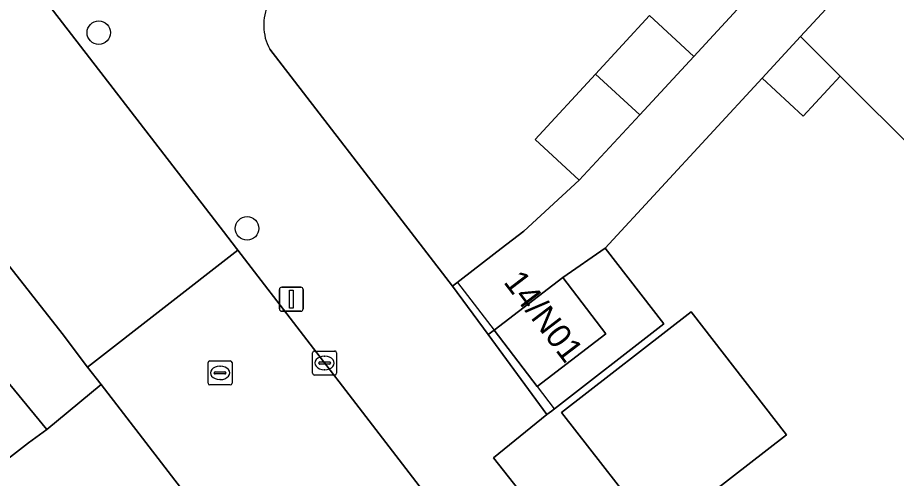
# Model space of a CAD drawing. Extents: x 159217 to 160349, y 381246 to 382172.
# Drawn here: x 159761.51 to 159798.07, y 381490.43 to 381509.61 of the extents above; entities that cross this region are included whole.
import ezdxf

# ---------------------------------------------------------------- set-up
doc = ezdxf.new("R2010")
doc.units = 0
for name, color, linetype in [('IMGEO_Boom', 7, 'Continuous'), ('IMGEO_Erf', 7, 'Continuous'), ('IMGEO_Hek', 7, 'Continuous'), ('IMGEO_Kolk', 7, 'Continuous'), ('IMGEO_Lichtmast', 7, 'Continuous'), ('IMGEO_Pand', 7, 'Continuous'), ('IMGEO_Pand_nummerreeks', 7, 'Continuous'), ('IMGEO_Rijbaan_lokaal_gesloten', 7, 'Continuous'), ('IMGEO_Rijbaan_lokaal_open', 7, 'Continuous'), ('IMGEO_Rioolput', 7, 'Continuous'), ('IMGEO_Voetpad_open', 7, 'Continuous')]:
    doc.layers.add(name, color=color, linetype=linetype)

msp = doc.modelspace()

# ---------------------------------------------------------------- linework, layer by layer
at = {"layer": 'IMGEO_Boom'}
for centre in [(159764.885, 381508.987), (159771.054, 381500.839)]:
    msp.add_circle(centre, 0.489, dxfattribs=at)
at = {"layer": 'IMGEO_Erf'}
for points in [[(159771.996, 381508.304), (159778.394, 381500), (159779.606, 381498.427), (159781.633, 381500), (159782.573, 381500.729), (159784.878, 381502.841), (159783.039, 381504.538), (159785.552, 381507.263), (159787.796, 381509.695), (159789.635, 381507.998), (159794.085, 381512.823), (159792.246, 381514.52), (159794.76, 381517.245), (159797.003, 381519.677), (159798.842, 381517.98), (159801.112, 381520.514), (159796.719, 381524.566), (159801.317, 381529.59)], [(159811.919, 381510.275), (159802.263, 381500.661), (159795.731, 381507.18), (159794.194, 381505.516), (159792.488, 381507.092), (159785.952, 381500.015), (159788.395, 381496.867), (159783.714, 381493.232), (159783.533, 381493.086), (159781.309, 381491.291), (159794.368, 381474.726)]]:
    msp.add_lwpolyline(points, dxfattribs=at)
for points in [[(159785.952, 381500.015), (159784.193, 381498.789), (159785.982, 381496.444), (159783.12, 381494.26), (159781.331, 381496.605), (159781.081, 381496.421), (159783.533, 381493.086), (159783.714, 381493.232), (159788.395, 381496.867)], [(159788.11, 381488.061), (159784.135, 381493.18), (159789.527, 381497.367), (159793.502, 381492.248)]]:
    msp.add_lwpolyline(points, close=True, dxfattribs=at)
msp.add_arc((159773.85, 381509.298), 2.104, 154.6469, 208.1946, dxfattribs=at)
at = {"layer": 'IMGEO_Hek'}
for points in [[(159779.816, 381498.59), (159781.331, 381496.605)], [(159783.12, 381494.26), (159783.832, 381493.327)]]:
    msp.add_lwpolyline(points, dxfattribs=at)
at = {"layer": 'IMGEO_Kolk'}
for p, q in [((159773.781, 381494.808), (159773.781, 381495.66)), ((159773.856, 381495.734), (159774.708, 381495.734)), ((159774.782, 381495.66), (159774.782, 381494.808)), ((159774.04, 381495.228), (159774.04, 381495.24)), ((159774.478, 381495.191), (159774.08, 381495.191)), ((159774.083, 381495.277), (159774.481, 381495.277)), ((159774.269, 381495.514), (159774.294, 381495.514)), ((159774.524, 381495.24), (159774.524, 381495.228)), ((159774.292, 381494.954), (159774.267, 381494.954)), ((159774.708, 381494.734), (159773.856, 381494.734))]:
    msp.add_line(p, q, dxfattribs=at)
for points in [[(159773.781, 381494.808), (159773.781, 381495.66)], [(159773.856, 381495.734), (159774.708, 381495.734)], [(159774.782, 381495.66), (159774.782, 381494.808)], [(159774.708, 381494.734), (159773.856, 381494.734)]]:
    msp.add_lwpolyline(points, dxfattribs=at)
for centre, radius, start, end in [((159773.858, 381495.658), 0.0765, 91.552, 178.448), ((159773.858, 381495.658), 0.0765, 91.552, 178.448), ((159774.706, 381495.658), 0.0765, 1.552, 88.448), ((159774.706, 381495.658), 0.0765, 1.552, 88.448), ((159774.08, 381495.237), 0.0403, 85.8775, 175.7526), ((159774.077, 381495.227), 0.0366, 178.938, 274.7102), ((159774.481, 381495.234), 0.043, 264.8664, 352.4533), ((159774.485, 381495.239), 0.0386, 1.7309, 96.639), ((159773.858, 381494.81), 0.0765, 181.552, 268.448), ((159773.858, 381494.81), 0.0765, 181.552, 268.448), ((159774.706, 381494.81), 0.0765, 271.552, 358.448), ((159774.706, 381494.81), 0.0765, 271.552, 358.448)]:
    msp.add_arc(centre, radius, start, end, dxfattribs=at)
for centre, major_axis, ratio, start_param, end_param in [((159774.268, 381495.234), (-0.387, 0.002), 0.722429, 4.712389, 7.853982), ((159774.293, 381495.234), (-0.39, 0.002), 0.717154, 1.570796, 4.712389)]:
    msp.add_ellipse(centre, major_axis=major_axis, ratio=ratio, start_param=start_param, end_param=end_param, dxfattribs=at)
at = {"layer": 'IMGEO_Lichtmast'}
for p, q in [((159772.398, 381497.491), (159772.398, 381498.291)), ((159772.398, 381498.291), (159772.398, 381497.491)), ((159772.498, 381498.391), (159773.288, 381498.391)), ((159773.288, 381498.391), (159772.498, 381498.391)), ((159773.388, 381498.291), (159773.388, 381497.491)), ((159773.388, 381497.491), (159773.388, 381498.291)), ((159773.288, 381497.391), (159772.498, 381497.391)), ((159772.498, 381497.391), (159773.288, 381497.391))]:
    msp.add_line(p, q, dxfattribs=at)
msp.add_lwpolyline([(159772.818, 381498.266), (159772.968, 381498.266), (159772.968, 381497.516), (159772.818, 381497.516), (159772.818, 381498.266)], dxfattribs=at)
for centre, start, end in [((159772.498, 381498.291), 90, 180), ((159772.498, 381498.291), 90, 180), ((159773.288, 381498.291), 0, 90), ((159773.288, 381498.291), 360, 90), ((159772.498, 381497.491), 180, 270), ((159772.498, 381497.491), 180, 270), ((159773.288, 381497.491), 270, 0), ((159773.288, 381497.491), 270, 0)]:
    msp.add_arc(centre, 0.1, start, end, dxfattribs=at)
at = {"layer": 'IMGEO_Pand'}
for points in [[(159804.293, 381519.875), (159794.086, 381508.822), (159795.731, 381507.18), (159802.263, 381500.661), (159811.919, 381510.275)], [(159787.392, 381505.566), (159789.635, 381507.998), (159787.796, 381509.695), (159785.552, 381507.263)], [(159794.086, 381508.822), (159792.488, 381507.092), (159794.194, 381505.516), (159795.731, 381507.18)], [(159787.392, 381505.566), (159785.552, 381507.263), (159783.039, 381504.538), (159784.878, 381502.841)], [(159784.193, 381498.789), (159781.331, 381496.605), (159783.12, 381494.26), (159785.982, 381496.444)], [(159788.11, 381488.061), (159793.502, 381492.248), (159789.527, 381497.367), (159784.135, 381493.18)]]:
    msp.add_lwpolyline(points, close=True, dxfattribs=at)
at = {"layer": 'IMGEO_Rijbaan_lokaal_gesloten'}
msp.add_lwpolyline([(159750.11, 381526.77), (159743.233, 381535.678), (159737.027, 381543.689), (159730.632, 381538.903), (159740.852, 381525.618), (159753.664, 381509), (159758.238, 381502.981), (159763.358, 381496.462), (159764.419, 381495.062), (159770.669, 381499.927), (159770.613, 381500), (159770.073, 381500.702), (159761.639, 381511.66)], close=True, dxfattribs=at)
at = {"layer": 'IMGEO_Rijbaan_lokaal_open'}
msp.add_lwpolyline([(159776.13, 381492.832), (159770.669, 381499.927), (159764.419, 381495.062), (159764.981, 381494.334), (159768.565, 381489.696), (159769.23, 381488.8), (159773.167, 381483.677), (159779.48, 381488.478), (159778.914, 381489.213)], close=True, dxfattribs=at)
msp.add_lwpolyline([(159708.054, 381443.186), (159710.157, 381444.811), (159718.247, 381451.061), (159725.019, 381456.349), (159727.311, 381458.139), (159729.658, 381459.972), (159732.148, 381461.916), (159734.716, 381463.878), (159734.756, 381463.908), (159739.562, 381467.58), (159742.623, 381469.918), (159744.553, 381471.43), (159751.301, 381476.717), (159764.131, 381486.626), (159766.186, 381488.065), (159768.565, 381489.696), (159764.981, 381494.334), (159762.721, 381492.467), (159761.958, 381491.907), (159750.62, 381483.094), (159748.29, 381481.298), (159737.837, 381473.24), (159718.274, 381458.259), (159701.918, 381445.502)], dxfattribs=at)
at = {"layer": 'IMGEO_Rioolput'}
for p, q in [((159769.43, 381494.398), (159769.43, 381495.25)), ((159769.505, 381495.324), (159770.357, 381495.324)), ((159770.431, 381495.25), (159770.431, 381494.398)), ((159769.689, 381494.818), (159769.689, 381494.83)), ((159769.732, 381494.867), (159770.13, 381494.867)), ((159769.918, 381495.104), (159769.943, 381495.104)), ((159770.173, 381494.83), (159770.173, 381494.818)), ((159770.127, 381494.781), (159769.729, 381494.781)), ((159769.941, 381494.544), (159769.916, 381494.544)), ((159770.357, 381494.324), (159769.505, 381494.324))]:
    msp.add_line(p, q, dxfattribs=at)
for points in [[(159769.43, 381494.398), (159769.43, 381495.25)], [(159769.505, 381495.324), (159770.357, 381495.324)], [(159770.431, 381495.25), (159770.431, 381494.398)], [(159770.357, 381494.324), (159769.505, 381494.324)]]:
    msp.add_lwpolyline(points, dxfattribs=at)
for centre, radius, start, end in [((159769.507, 381495.248), 0.0765, 91.552, 178.448), ((159769.507, 381495.248), 0.0765, 91.552, 178.448), ((159770.355, 381495.248), 0.0765, 1.552, 88.448), ((159770.355, 381495.248), 0.0765, 1.552, 88.448), ((159769.729, 381494.827), 0.0403, 85.8775, 175.7526), ((159770.134, 381494.829), 0.0386, 1.7309, 96.639), ((159769.726, 381494.817), 0.0366, 178.938, 274.7102), ((159770.13, 381494.824), 0.043, 264.8664, 352.4533), ((159769.507, 381494.4), 0.0765, 181.552, 268.448), ((159769.507, 381494.4), 0.0765, 181.552, 268.448), ((159770.355, 381494.4), 0.0765, 271.552, 358.448), ((159770.355, 381494.4), 0.0765, 271.552, 358.448)]:
    msp.add_arc(centre, radius, start, end, dxfattribs=at)
for centre, major_axis, ratio, start_param, end_param in [((159769.917, 381494.824), (-0.387, 0.002), 0.722429, 4.712389, 7.853982), ((159769.942, 381494.824), (-0.39, 0.002), 0.717154, 1.570796, 4.712389)]:
    msp.add_ellipse(centre, major_axis=major_axis, ratio=ratio, start_param=start_param, end_param=end_param, dxfattribs=at)
at = {"layer": 'IMGEO_Voetpad_open'}
for points in [[(159729.955, 381534.85), (159756.805, 381500), (159760.87, 381494.724), (159762.721, 381492.467), (159764.981, 381494.334), (159764.419, 381495.062), (159763.358, 381496.462), (159758.238, 381502.981), (159753.664, 381509), (159740.852, 381525.618)], [(159794.085, 381512.823), (159789.635, 381507.998), (159787.392, 381505.566), (159784.878, 381502.841), (159782.573, 381500.729), (159781.633, 381500), (159779.606, 381498.427), (159781.081, 381496.421), (159781.331, 381496.605), (159784.193, 381498.789), (159785.952, 381500.015), (159792.488, 381507.092), (159794.086, 381508.822), (159804.293, 381519.875)], [(159761.639, 381511.66), (159770.073, 381500.702), (159770.613, 381500), (159770.669, 381499.927), (159776.13, 381492.832), (159778.914, 381489.213), (159779.48, 381488.478), (159781.157, 381486.299), (159781.899, 381485.335), (159790.559, 381473.481)], [(159778.394, 381500), (159771.996, 381508.304)], [(159797.283, 381471.041), (159794.368, 381474.726), (159781.309, 381491.291), (159783.533, 381493.086), (159781.081, 381496.421), (159779.606, 381498.427), (159778.394, 381500)]]:
    msp.add_lwpolyline(points, dxfattribs=at)
msp.add_lwpolyline([(159761.958, 381491.907), (159762.721, 381492.467), (159760.87, 381494.724), (159760.111, 381494.153), (159754.005, 381489.451), (159753.916, 381489.567), (159745.49, 381483.053), (159744.077, 381484.893), (159742.92, 381484.004), (159744.342, 381482.166), (159744.836, 381481.526), (159745.093, 381481.366), (159745.364, 381481.229), (159745.646, 381481.117), (159745.936, 381481.031), (159746.234, 381480.971), (159746.535, 381480.938), (159746.838, 381480.932), (159747.141, 381480.953), (159747.44, 381481.001), (159747.734, 381481.075), (159748.02, 381481.175), (159748.29, 381481.298), (159750.62, 381483.094)], close=True, dxfattribs=at)
msp.add_arc((159773.85, 381509.298), 2.104, 154.6469, 208.1946, dxfattribs=at)

# ---------------------------------------------------------------- texts
at = {"layer": 'IMGEO_Pand_nummerreeks'}
msp.add_text('14/N01', height=1, rotation=307.3394, dxfattribs=at).set_placement((159781.696, 381498.599))

doc.saveas('drawing.dxf')
